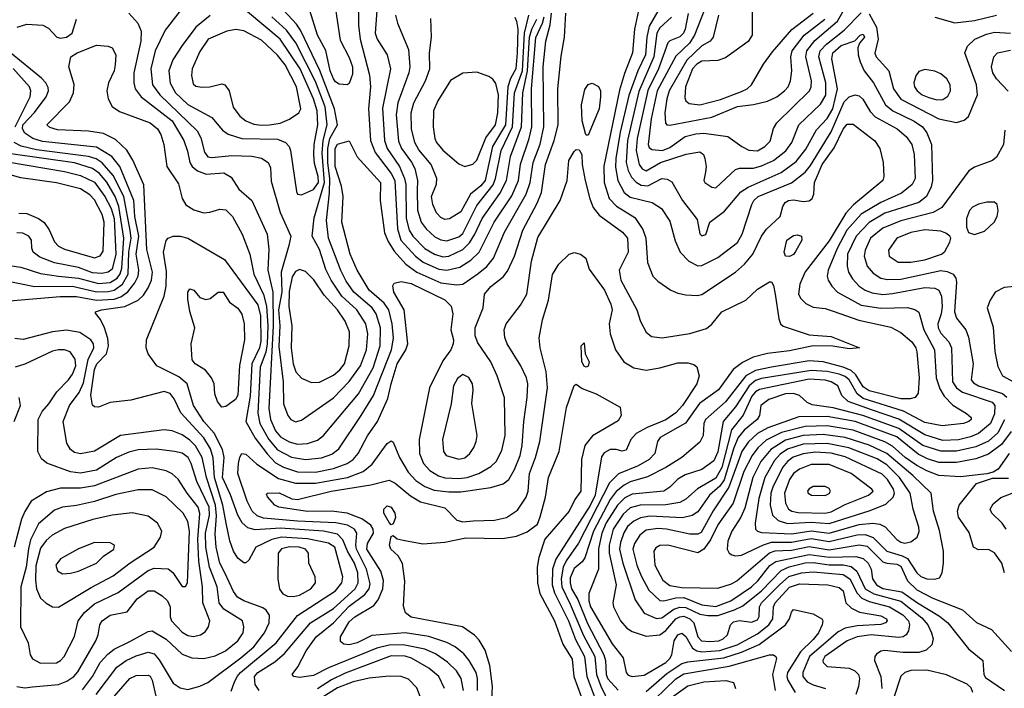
# Model space of a CAD drawing. Extents: x 997026 to 1115308, y 536381 to 619039.
# Tile 363 of 484: x 1040940 to 1045884, y 595696 to 599052. Entities that reach past the tile are written whole.
import ezdxf

# ---------------------------------------------------------------- set-up
doc = ezdxf.new("R2010")
doc.units = 0

msp = doc.modelspace()

# ---------------------------------------------------------------- linework, layer by layer
at = {"layer": '0CON20XD'}
for points in [[(1042585, 598725.8), (1042545, 598728.2), (1042525, 598739.6), (1042515, 598755.4), (1042499.3, 598795), (1042476.6, 598896.6), (1042435, 598974.2), (1042397.7, 599097.7), (1042385.4, 599115.4), (1042324.6, 599165), (1042325.6, 599194.4), (1042344.3, 599215.7), (1042405, 599215.8), (1042455, 599195.8), (1042491.4, 599171.4), (1042515, 599133.8), (1042525.4, 599105), (1042548.8, 598948.8), (1042595, 598862.9), (1042611.7, 598815), (1042611.8, 598778.2), (1042595, 598732.5), (1042585, 598725.8)], [(1041796.9, 599165), (1041671.1, 598998.9), (1041620.8, 598895), (1041598.7, 598805), (1041607.1, 598725), (1041643.4, 598675), (1041831.8, 598495), (1041849, 598459), (1041867.4, 598387.4), (1041885, 598362.9), (1041905, 598360), (1042005, 598370), (1042106.3, 598366.3), (1042155, 598357.7), (1042187.8, 598335), (1042198.9, 598308.9), (1042202.4, 598242.4), (1042248.4, 598085), (1042301.1, 597965), (1042291.4, 597918.6), (1042252.3, 597785), (1042255.5, 597685), (1042240.2, 597595), (1042246.1, 597515), (1042241.3, 597411.3), (1042262.2, 597235), (1042264.7, 597124.7), (1042285.9, 597065.9), (1042301.1, 597045), (1042325, 597033.1), (1042355, 597041.2), (1042515, 597153.5), (1042595, 597236.4), (1042651.6, 597315), (1042681.1, 597395), (1042688.8, 597475), (1042678.4, 597525), (1042632.5, 597595), (1042557.9, 597665), (1042503.3, 597745), (1042477.5, 597797.5), (1042445, 597898.2), (1042408.5, 597965), (1042418, 598058), (1042470.7, 598235), (1042458.3, 598381.7), (1042463, 598445), (1042484.7, 598525), (1042473.5, 598615), (1042425, 598741.8), (1042325.8, 598935.8), (1042279.4, 598999.4), (1042206.4, 599066.4)], [(1042355, 598173.3), (1042415, 598199), (1042440.1, 598235), (1042438.9, 598265), (1042420.4, 598330.4), (1042417.2, 598375), (1042419.3, 598425), (1042437.2, 598525), (1042434.1, 598595), (1042415, 598654), (1042347.7, 598805), (1042247.6, 598955), (1042001.7, 599161.7)], [(1044645, 598393.9), (1044681.5, 598415), (1044707.7, 598442.3), (1044724.8, 598505.2), (1044742, 598535), (1044905.3, 598695), (1044913.9, 598715), (1044915.6, 598745), (1044887.6, 598865), (1044892.8, 598895), (1044932.9, 598947.1), (1045046.2, 599045), (1045118.5, 599171.5)], [(1041488, 599085), (1041533.8, 599033.8), (1041549.8, 598995), (1041549, 598945), (1041513.9, 598785), (1041512.9, 598735), (1041519.7, 598705), (1041550.3, 598665), (1041705.2, 598545), (1041764.3, 598445), (1041782.5, 598392.5), (1041794.5, 598334.5), (1041806.4, 598315), (1041832.7, 598292.7), (1041876.4, 598276.4), (1041965, 598283.1), (1042002.2, 598262.2), (1042040.7, 598200.7), (1042106.1, 598145), (1042181.9, 597975), (1042191, 597901), (1042185.5, 597795), (1042210.9, 597685), (1042213.3, 597515), (1042191.1, 597101.1), (1042200, 597045), (1042225, 596989.2), (1042249, 596959), (1042293.5, 596933.5), (1042335, 596921.2), (1042384.4, 596925.6), (1042435, 596941.9), (1042465.4, 596965), (1042640.9, 597175), (1042715, 597304), (1042750.3, 597415), (1042751.7, 597505), (1042730.2, 597575), (1042710.2, 597605), (1042618, 597685), (1042580.1, 597740.1), (1042552.6, 597792.6), (1042490, 597955), (1042480.7, 598045), (1042496.4, 598183.6), (1042497.5, 598252.5), (1042486.9, 598335), (1042486.8, 598405), (1042497.2, 598455), (1042535.5, 598525), (1042521.3, 598605), (1042446.8, 598796.8), (1042349.8, 598999.8), (1042329.6, 599029.6), (1042245, 599121.2)], [(1042639.7, 599155), (1042641, 599025), (1042649, 598955), (1042696.7, 598773.3), (1042701.7, 598715), (1042691.7, 598605), (1042701.2, 598445), (1042725.2, 598385), (1042805, 598280.2), (1042824.4, 598245), (1042836.9, 598003.1), (1042853.9, 597945), (1042927.7, 597865), (1042965.3, 597835.3), (1043045, 597800.6), (1043085.5, 597794.5), (1043149.6, 597810.4), (1043205, 597844.3), (1043247.6, 597885), (1043322.1, 598035), (1043411.8, 598168.2), (1043444.8, 598244.8), (1043455, 598326.9), (1043498.3, 598455), (1043511.6, 598515), (1043510.8, 598705), (1043532, 598962), (1043565.5, 599034.5), (1043573.5, 599066.5)], [(1042736, 599144), (1042725.3, 598985), (1042735, 598954.4), (1042785, 598875.8), (1042801.9, 598805), (1042762.1, 598607.9), (1042771.5, 598445), (1042784.5, 598405), (1042846.6, 598315), (1042872.9, 598255), (1042878.2, 598225), (1042881.2, 598055), (1042895.4, 597995.4), (1042913.4, 597965), (1042975, 597904.3), (1043022.3, 597875), (1043065, 597862.3), (1043095, 597865.9), (1043165, 597898.4), (1043198.7, 597931.3), (1043224.7, 597975.3), (1043262.2, 598055), (1043350.9, 598179.1), (1043383.9, 598245), (1043404.9, 598365), (1043459, 598515), (1043465.8, 598685), (1043490.5, 598795), (1043499.8, 598965), (1043511.1, 599005), (1043536.4, 599055)], [(1044056.9, 599145), (1044026.7, 599005), (1044017.4, 598885), (1043977.3, 598782.7), (1043952.5, 598697.5), (1043872.4, 598317.6), (1043874.8, 598235), (1043899.3, 598155), (1043936.7, 598116.7), (1044029, 598059), (1044068.3, 597998.3), (1044083.6, 597955), (1044092.6, 597832.6), (1044119.5, 597765), (1044145, 597739.1), (1044209.2, 597695), (1044245, 597679.6), (1044285, 597671.5), (1044342.6, 597667.4), (1044365, 597672.7), (1044534.8, 597785.2), (1044579.6, 597825), (1044621.3, 597875), (1044665.8, 597965), (1044689.8, 598000.2), (1044758.5, 598065), (1044772.5, 598115), (1044784.4, 598135), (1044801.2, 598145), (1044825, 598148.2), (1044875, 598139.7), (1044905, 598142.8), (1044920, 598155), (1044927.1, 598177.1), (1044931.1, 598235), (1044968.9, 598325), (1045030.4, 598409.6), (1045075, 598501.8), (1045095, 598527.5), (1045125, 598526.9), (1045233.5, 598443.5), (1045260, 598405), (1045276.4, 598335), (1045279.1, 598265), (1045273.5, 598245), (1045127.3, 598122.7), (1045088.6, 598081.4), (1045005, 597941.6), (1044885, 597787.1), (1044857.4, 597725), (1044850.9, 597675), (1044862.3, 597652.3), (1044887, 597627), (1044925, 597608.4), (1044985, 597602.5), (1045025, 597589), (1045153.9, 597543.9), (1045315, 597508.2), (1045365, 597481.8), (1045419.6, 597435), (1045440, 597405), (1045445.8, 597385), (1045456.2, 597253.8), (1045451.8, 597178.2), (1045437.1, 597155), (1045411.6, 597148.4), (1045365, 597149.1), (1045205, 597188.5), (1045175, 597209.7), (1045138.9, 597268.9), (1045115, 597291.2), (1045075, 597308), (1044975, 597335.2), (1044905, 597339.3), (1044715, 597307.4), (1044635, 597290.6), (1044586.9, 597265), (1044485, 597134.8), (1044384, 597046), (1044376.2, 597025), (1044372.8, 596965), (1044355, 596932.2), (1044264.6, 596855), (1044185, 596804.3), (1044092, 596758), (1044005, 596731.9), (1043975, 596716.5), (1043935.7, 596684.3), (1043905, 596643.5), (1043821.3, 596485), (1043778.5, 596351.5), (1043765, 596331.8), (1043725, 596296.7), (1043705, 596250), (1043703.4, 596225), (1043710.4, 596195), (1043742.2, 596142.2), (1043791.1, 596021.1), (1043873.6, 595865), (1043881.6, 595835), (1043884.6, 595765), (1043893.3, 595743.3), (1043945, 595686.2)], [(1044395.5, 599145), (1044329.3, 598975), (1044304.2, 598935), (1044235, 598869.5), (1044141.6, 598695), (1044111.6, 598555), (1044095.2, 598425.2), (1044101, 598411), (1044115, 598400.6), (1044168.6, 598395), (1044205, 598410), (1044281.8, 598465), (1044335, 598479), (1044375, 598482.1), (1044495.7, 598465.7), (1044566.1, 598416.1), (1044602.1, 598397.9), (1044645, 598393.9)], [(1044615.8, 599155), (1044617.5, 599037.5), (1044617.7, 598975), (1044598.1, 598941.9), (1044485, 598859.8), (1044445, 598847.4), (1044365, 598843.1), (1044340.7, 598829.3), (1044318.6, 598805), (1044283.4, 598715), (1044279.5, 598659.5), (1044285, 598644.4), (1044301, 598631), (1044355, 598624.5)], [(1042002.6, 595682.6), (1042016.7, 595723.3), (1042031.6, 595755), (1042049.1, 595775), (1042228.1, 595925), (1042335, 596061.1), (1042525.8, 596185), (1042556.9, 596225), (1042563.4, 596255), (1042522.8, 596405), (1042490.5, 596425), (1042385, 596446.9), (1042255, 596454.1), (1042206.8, 596443.2), (1042126.2, 596405), (1042090.3, 596339.7), (1042075, 596326), (1042065, 596326), (1042035, 596349.4), (1042014.1, 596385), (1041995.6, 596435.6), (1041976.9, 596525), (1041959.2, 596615), (1041917.5, 596755), (1041912.2, 596852.2), (1041898.4, 596898.4), (1041865, 596953), (1041749.2, 597079.2), (1041715, 597149.6), (1041695.5, 597175.5), (1041665, 597185.3), (1041498.3, 597141.7), (1041395, 597130.7), (1041335, 597107.3), (1041315, 597108.2), (1041305, 597116.9), (1041297.9, 597167.9), (1041315, 597295.6), (1041327.7, 597325), (1041375.1, 597374.9), (1041386, 597415), (1041382.7, 597452.7), (1041366.1, 597506.1), (1041345, 597548), (1041321.2, 597578.8), (1041320, 597585), (1041350, 597595), (1041467.9, 597612.1), (1041534.6, 597645), (1041561, 597669), (1041585, 597705.4), (1041601.7, 597745), (1041606.6, 597785), (1041578.1, 597898.1), (1041563.3, 598223.3), (1041507.5, 598347.5), (1041477.7, 598397.7), (1041421.4, 598451.4), (1041361, 598481), (1041285, 598492.6), (1041129.9, 598499.9), (1041091, 598511), (1041075.7, 598525), (1041190.2, 598639.8), (1041210.9, 598685), (1041213.1, 598726.9), (1041187.1, 598815), (1041196, 598865), (1041228, 598885), (1041325, 598924.5), (1041385, 598918.9), (1041405, 598910), (1041422.1, 598875), (1041418.7, 598825), (1041413.8, 598795), (1041385.4, 598734.6), (1041377.9, 598695), (1041384.7, 598654.7), (1041405, 598616), (1041441.4, 598591.4), (1041595, 598534.1), (1041631.8, 598505), (1041648.2, 598475), (1041663.5, 598425), (1041679.5, 598315), (1041737.4, 598227.4), (1041755.5, 598155), (1041775, 598123.1), (1041815, 598097.9), (1041865, 598083.1), (1041895, 598085.3), (1041945, 598101.8), (1041975, 598097.5), (1042008.8, 598065), (1042056.3, 597976.3), (1042095.6, 597875.6), (1042115.6, 597775), (1042165, 597672.8), (1042179.3, 597615), (1042185.9, 597515), (1042182.7, 597425), (1042176.1, 597383.9), (1042147.9, 597307.9), (1042136.5, 597076.5), (1042146.4, 597025), (1042190.7, 596945), (1042235, 596893.4), (1042305, 596856.5), (1042375, 596844.5), (1042455, 596852.9), (1042508, 596872), (1042542.1, 596897.9), (1042654.3, 597065.7), (1042717.1, 597165), (1042807.8, 597395), (1042816.9, 597453.1), (1042811, 597525), (1042793, 597595), (1042769.5, 597629.5), (1042695.1, 597695.1), (1042634.2, 597795), (1042599.8, 597875), (1042557.2, 598035), (1042564.7, 598165), (1042555.7, 598215.7), (1042524.3, 598315), (1042523.3, 598405), (1042535, 598427.3), (1042595, 598443.8), (1042635, 598363.1), (1042752.2, 598235), (1042750, 598145), (1042772.4, 597982.4), (1042789.5, 597939.5), (1042821, 597891), (1042879.5, 597825), (1042934.7, 597784.7), (1043055, 597731.7), (1043135, 597721.9), (1043165, 597725.3), (1043242.5, 597777.5), (1043286.5, 597813.4), (1043319.5, 597855), (1043374.8, 597985), (1043483.7, 598176.3), (1043503, 598235), (1043519, 598335), (1043552.7, 598427.3), (1043571.1, 598515), (1043568.9, 598815), (1043582.5, 598945), (1043603.6, 599026.4), (1043610.3, 599085)], [(1042142.1, 595685), (1042123.1, 595715), (1042118.4, 595755), (1042135, 595775.9), (1042220.7, 595829.3), (1042269.5, 595870.5), (1042400.5, 596025), (1042515, 596096.2), (1042624.1, 596195), (1042640.2, 596225), (1042637.2, 596275), (1042621.6, 596325), (1042585.9, 596385), (1042561.9, 596441.9), (1042535, 596469.7), (1042465.5, 596485.5), (1042249.9, 596500.1), (1042122, 596492), (1042085, 596501.9), (1042057, 596527), (1042035.1, 596565.1), (1041997.8, 596667.8), (1041958, 596755), (1041966.1, 596855), (1041957.5, 596895), (1041916.8, 596976.8), (1041864.1, 597035), (1041812.4, 597115), (1041780.6, 597225), (1041739.8, 597259.8), (1041628.1, 597315), (1041585.5, 597375.5), (1041574.4, 597405), (1041575.9, 597445.9), (1041665.2, 597664.8), (1041675.7, 597715), (1041677.7, 597787.7), (1041661.9, 597885), (1041675, 597944), (1041685, 597955.7), (1041710, 597965), (1041745, 597966.2), (1041785, 597956.2), (1041968.3, 597848.3), (1042135, 597620.8), (1042149.2, 597565), (1042150.8, 597439.2), (1042144.3, 597405), (1042105.8, 597324.2), (1042097.6, 597162.4), (1042076.3, 597035), (1042121.6, 596951.6), (1042182.4, 596872.4), (1042225, 596828.5), (1042265.4, 596805.4), (1042335, 596781.9), (1042425, 596780.6), (1042515, 596799.7), (1042583.8, 596825), (1042614.1, 596845), (1042640, 596875), (1042687.1, 596962.9), (1042736.7, 597035), (1042789.1, 597150.9), (1042804.8, 597225), (1042836, 597325), (1042879, 597395), (1042888.9, 597425), (1042871.3, 597595), (1042818.1, 597685), (1042814.5, 597715.5), (1042820.7, 597729.3), (1042855, 597737.5), (1042905, 597728.1), (1043075, 597645.7), (1043106, 597615), (1043114.4, 597575), (1043105.5, 597495.5), (1043117.5, 597445), (1043116.4, 597425), (1043104.6, 597395), (1043065, 597340), (1042997.1, 597205), (1042946.7, 596945), (1042947.7, 596875), (1042966.9, 596825), (1042999.9, 596789.9), (1043042.7, 596762.7), (1043075, 596753), (1043145, 596749.3), (1043187.1, 596755), (1043245.6, 596775), (1043305, 596810), (1043333.2, 596835), (1043361, 596889), (1043377.7, 596965), (1043373.6, 597153.6), (1043337.6, 597265), (1043305.5, 597335.5), (1043239.8, 597429.8), (1043227.8, 597465), (1043227.5, 597505), (1043267.3, 597605), (1043273.5, 597675), (1043305, 597712.3), (1043368.4, 597761.6), (1043389.4, 597790.6), (1043424.2, 597865), (1043466, 597995), (1043538.8, 598131.2), (1043559.6, 598185), (1043581, 598325), (1043623.3, 598445), (1043643.1, 598525), (1043641.6, 598705), (1043658.5, 598868.5), (1043675.3, 598965), (1043681.8, 599085)], [(1041896.7, 599073.3), (1041823.6, 599015), (1041755, 598921.8), (1041709.3, 598850.7), (1041688.9, 598795), (1041696, 598734), (1041721.9, 598685), (1041785, 598626.9), (1041905, 598561.6), (1041958.2, 598498.2), (1041987.2, 598477.2), (1042055, 598456.3), (1042235, 598451.7), (1042275.4, 598435), (1042292.8, 598415), (1042300.3, 598395), (1042329.1, 598189.1), (1042335.7, 598175.7), (1042355, 598173.3)], [(1042827.7, 599075), (1042836.7, 599035), (1042891.9, 598901.9), (1042899, 598815), (1042894.2, 598785), (1042838.3, 598635), (1042829.7, 598575), (1042841.8, 598441.8), (1042857, 598405), (1042907.5, 598337.5), (1042924.4, 598305), (1042937.9, 598245), (1042935.2, 598195.2), (1042936.8, 598096.8), (1042956.5, 598035), (1042981.6, 598001.6), (1043025, 597962.7), (1043055, 597946.7), (1043085, 597942.6), (1043145, 597962.2), (1043165, 597978.8), (1043235, 598119.3), (1043317.6, 598222.4), (1043330, 598255), (1043357.3, 598395), (1043414.7, 598515), (1043424.8, 598685.2), (1043464.2, 598795), (1043474.9, 598985), (1043496.1, 599075)], [(1043425.8, 599065), (1043435.2, 599045.1), (1043441.2, 599005), (1043438.8, 598885), (1043432, 598805), (1043403.8, 598756.2), (1043391.4, 598715), (1043379.9, 598525), (1043314.9, 598415.1), (1043276.5, 598245), (1043255, 598217.7), (1043203.6, 598176.4), (1043155, 598087.7), (1043097.7, 598052.3), (1043075, 598049.2), (1043055, 598058.8), (1043033.4, 598083.4), (1043013.9, 598123.9), (1043008.4, 598165), (1043033.1, 598226.9), (1043034.7, 598255), (1043006.4, 598325), (1042945, 598399.1), (1042923.9, 598435), (1042907.6, 598505), (1042905.2, 598584.8), (1042919, 598635), (1042977.7, 598745), (1042998.9, 598805), (1042997.5, 598885), (1043007.1, 598965), (1043005, 599057.5)], [(1044144.2, 599095), (1044100.5, 599019.5), (1044088.5, 598965), (1044081.9, 598875), (1044043.4, 598795), (1043999.1, 598670.9), (1043955, 598486.7), (1043933.9, 598355), (1043932.4, 598312.4), (1043943.5, 598245), (1043975.1, 598185.1), (1044005, 598161), (1044115.2, 598135.2), (1044162.5, 598105), (1044205, 598040.8), (1044231.4, 597941.4), (1044255.9, 597885.9), (1044299.4, 597839.4), (1044345, 597816.7), (1044365, 597819.1), (1044445, 597858), (1044545, 597933.9), (1044568.6, 597975), (1044615.7, 598124.3), (1044627.1, 598145), (1044648.7, 598165), (1044815, 598234), (1044883.7, 598286.3), (1044910.2, 598319.8), (1045015, 598489.5), (1045080.3, 598639.7), (1045105, 598664.7), (1045135, 598674.6), (1045155, 598669.1), (1045173.7, 598653.7), (1045211.4, 598591.4), (1045235.2, 598565.2), (1045345.5, 598505), (1045390.8, 598465), (1045419.6, 598425), (1045432, 598375), (1045436.5, 598255), (1045422.3, 598225), (1045367.9, 598182.1), (1045265, 598134.8), (1045165, 598075.2), (1045094.2, 597995.8), (1045044.1, 597904.1), (1044999.8, 597795), (1044994.7, 597765), (1044999.2, 597745), (1045017.7, 597715), (1045047.3, 597685), (1045165, 597619.6), (1045265, 597604.1), (1045397.8, 597607.8), (1045435, 597598.2), (1045454.7, 597584.7), (1045480.8, 597495), (1045534, 597395), (1045542.7, 597255), (1045559.8, 597199.8), (1045582.8, 597162.8), (1045625, 597116.9), (1045695, 597076.2), (1045718.5, 597055), (1045717.8, 597045), (1045706.9, 597035), (1045679.2, 597025), (1045572.8, 597012.8), (1045485, 597029.7), (1045377.6, 597087.6), (1045175, 597150.9), (1045144.6, 597174.6), (1045105, 597245.1), (1045085, 597261.2), (1045055, 597272.3), (1044995, 597285.9), (1044915, 597291.6), (1044665, 597251.2), (1044635, 597241.7), (1044602.5, 597215), (1044535, 597108.3), (1044472.6, 597035), (1044445, 596882.5), (1044425, 596838), (1044364.8, 596795.2), (1044281.9, 596768.1), (1044245, 596746), (1044205.4, 596705), (1044175, 596686.4), (1044015, 596669.8), (1043978.4, 596651.6), (1043941.7, 596615), (1043885, 596526), (1043862.4, 596475), (1043846.5, 596396.5), (1043846.6, 596293.4), (1043798.2, 596171.8), (1043798.5, 596135), (1043806.8, 596105), (1043915, 595918.9), (1043969.7, 595849.7), (1043984.6, 595775), (1043995, 595761.8), (1044015, 595755.4), (1044075, 595761.8), (1044185, 595826.3), (1044204.4, 595845), (1044214.4, 595865), (1044226.2, 595933.8), (1044245, 595964.6), (1044265, 595973.3), (1044285, 595956.2), (1044318.3, 595898.3), (1044340.4, 595885), (1044365, 595879.5), (1044455, 595886.4), (1044542.9, 595915), (1044645, 595970.4), (1044701.1, 596015), (1044721.5, 596045), (1044725.6, 596105), (1044734.1, 596125), (1044805, 596203.7), (1044855, 596220.3), (1044997.5, 596215), (1045055, 596202.1), (1045074.5, 596185), (1045087.9, 596125), (1045117.7, 596097.7), (1045157.7, 596077.7), (1045265, 596059.6), (1045293.2, 596045), (1045296.7, 596035), (1045288.2, 596025), (1045265, 596016.9), (1045145, 596009.7), (1045085, 595998.3), (1045050.3, 595979.7), (1045012.5, 595947.5), (1044905.5, 595855), (1044871.9, 595775), (1044871.9, 595755), (1044895, 595728.9), (1044925, 595713.1), (1044987.1, 595695)], [(1044213, 599065), (1044155, 599010.6), (1044140, 598985), (1044124.9, 598865), (1044048.2, 598691.8), (1043992.6, 598445), (1043985.4, 598335), (1043994.8, 598295), (1044011.9, 598261.9), (1044035.9, 598235.9), (1044061, 598221), (1044095, 598218.8), (1044165, 598254.3), (1044191.9, 598251.9), (1044215, 598238.8), (1044267.6, 598145), (1044341.2, 598048.8), (1044355, 597976.7), (1044365, 597968), (1044385, 597974.2), (1044406, 598035), (1044479, 598091), (1044561.2, 598188.8), (1044598.1, 598211.9), (1044764.1, 598285.9), (1044839.6, 598340.4), (1044888.3, 598401.7), (1044940.8, 598499.2), (1044995, 598555.7), (1045022.4, 598605), (1045046.2, 598705), (1045018.5, 598855), (1045022.5, 598885), (1045065, 598922.7), (1045133.5, 598946.5), (1045160.8, 598975), (1045175, 598979.4), (1045181.9, 598965), (1045156.5, 598933.5), (1045149.4, 598910.6), (1045150, 598875), (1045160.5, 598840.5)], [(1044297.5, 599082.5), (1044282.1, 599005), (1044273.3, 598985), (1044255, 598965.3), (1044205, 598946.1), (1044194.8, 598935.2), (1044147.6, 598805), (1044093.9, 598696.1), (1044041.3, 598455), (1044036.4, 598395), (1044050, 598325), (1044065, 598303), (1044085, 598293.5), (1044158.2, 598335), (1044286.9, 598376.9), (1044355, 598389.5), (1044373.3, 598375), (1044381.1, 598355), (1044387.2, 598315), (1044383.2, 598286.8), (1044376, 598245), (1044381.2, 598235), (1044415, 598210.8), (1044435, 598208.6), (1044535, 598299.6), (1044555, 598307.3), (1044625, 598307.4), (1044665, 598318), (1044725, 598346.1), (1044786.5, 598393.4), (1044817.6, 598435), (1044852.9, 598525), (1044961.4, 598628.6), (1044987.5, 598672.5), (1044988.1, 598735), (1044953, 598865), (1044960, 598895), (1044991.6, 598928.4), (1045079.7, 599000.3), (1045165, 599086.8)], [(1044448.5, 599075), (1044421.8, 598965), (1044406.9, 598945), (1044365, 598920.8), (1044290.8, 598849.2), (1044200.9, 598695), (1044188.9, 598655), (1044179.5, 598585), (1044183.1, 598533.1), (1044190, 598525), (1044205, 598522.9)], [(1044355, 598624.5), (1044458.6, 598651.4), (1044565, 598691.5), (1044592.7, 598705), (1044615.2, 598724.8), (1044675, 598829.2), (1044719.7, 598890.3), (1044817.5, 599002.5), (1044925.2, 599085)], [(1045205, 599081.8), (1045242.5, 599015), (1045250.4, 598955), (1045234.7, 598884.7), (1045240.7, 598865), (1045257, 598847), (1045304.6, 598795), (1045327, 598705), (1045363.9, 598653.9), (1045555, 598554.8), (1045645, 598535.4), (1045682.3, 598547.7), (1045704.6, 598565.4), (1045749.3, 598675), (1045744.7, 598725), (1045685.7, 598885), (1045700.2, 598919.8), (1045736.5, 598953.5), (1045795, 598979.5), (1045835, 598988.7), (1045915, 598984)], [(1045535, 599065.3), (1045635, 599035.6), (1045735, 599047.7), (1045845, 599074.8)], [(1040926.7, 599015), (1040975, 599030.2), (1041055.4, 599025.4), (1041085, 599010), (1041126.7, 598965), (1041145, 598958.6), (1041175, 598963.6), (1041202.7, 598985), (1041225.4, 599055)], [(1044205, 598522.9), (1044415, 598563), (1044545, 598616.3), (1044625, 598625.7), (1044695, 598643.6), (1044742.5, 598665), (1044780.4, 598695), (1044798.5, 598715), (1044810.4, 598745), (1044817.9, 598795), (1044811.7, 598865), (1044819.8, 598895), (1044879.4, 598975), (1044982.3, 599055)], [(1042155, 598522.3), (1042195, 598524.8), (1042247.9, 598532.1), (1042295, 598552.5), (1042341.8, 598585), (1042352.2, 598605), (1042329.2, 598715), (1042272.2, 598825), (1042235, 598874.2), (1042155, 598949.2), (1042065, 598995.9), (1042025, 599002), (1041980, 598995), (1041885.6, 598955), (1041845, 598892.5), (1041806, 598805), (1041801.9, 598771.9), (1041810.2, 598730.2), (1041825, 598718.9), (1041855, 598712.9), (1041895.4, 598714.6), (1041955, 598729.5), (1041970, 598725), (1041992.5, 598695), (1042012.4, 598612.4), (1042045, 598567.5), (1042074.7, 598544.7), (1042115, 598528.2), (1042155, 598522.3)], [(1040889.1, 597640.9), (1041143.2, 597663.2), (1041225, 597662.4), (1041325, 597644.7), (1041415, 597649.7), (1041448.6, 597661.4), (1041483.3, 597686.7), (1041518.6, 597731.4), (1041534.4, 597765.6), (1041538.1, 597795), (1041524.4, 597875), (1041537.7, 597965), (1041518.4, 598065), (1041512.3, 598145), (1041442.6, 598315), (1041402.5, 598365), (1041325, 598412.8), (1041055, 598440.6), (1041006.4, 598456.4), (1040965, 598482.3), (1040954, 598504), (1040955.4, 598525), (1041014.5, 598585.5), (1041073.2, 598665), (1041084.2, 598695), (1041082.4, 598712.4), (1041071.2, 598735), (1041048.7, 598758.7), (1040893.2, 598885)], [(1045902.8, 598692.8), (1045844.8, 598754.8), (1045826.5, 598785), (1045820, 598815), (1045831.1, 598865), (1045849.4, 598885), (1045915, 598899.8)], [(1045160.5, 598840.5), (1045180, 598795), (1045227.4, 598735), (1045287.4, 598625), (1045324.9, 598594.9), (1045432.2, 598542.2), (1045474.1, 598515), (1045495.7, 598485), (1045518, 598425), (1045524, 598245), (1045516.4, 598213.6), (1045493.3, 598165), (1045455, 598134.8), (1045285, 598080.3), (1045205.6, 598034.5), (1045140, 597965), (1045096.7, 597875), (1045094.8, 597815), (1045102.1, 597785), (1045122, 597752), (1045156, 597715), (1045185, 597694.8), (1045221.2, 597681.2), (1045275, 597672.3), (1045323, 597677), (1045485, 597708.5), (1045535, 597705.2), (1045555, 597694.6), (1045569.2, 597665), (1045572.1, 597612.1), (1045567.2, 597575), (1045550.6, 597525), (1045551.5, 597505), (1045565, 597478), (1045605.8, 597435.8), (1045618.9, 597405), (1045623.7, 597235), (1045643.8, 597205), (1045675, 597183), (1045823, 597133), (1045836.5, 597115), (1045835, 597074), (1045815.5, 597024.5), (1045755, 596974.5), (1045715, 596957.8), (1045655, 596943.7), (1045575, 596940.4), (1045485, 596968.7), (1045355, 597046.8), (1045216.9, 597093.1), (1045100.3, 597135), (1045068, 597165), (1045047.9, 597215), (1045015, 597234.8), (1044985, 597242.6), (1044905, 597248), (1044655, 597195.7), (1044635, 597184.1), (1044616.9, 597163.1), (1044572.3, 597067.7), (1044515, 596993.2), (1044465.2, 596804.8), (1044435, 596751.4), (1044343.3, 596696.7), (1044285, 596645.7), (1044255, 596629.6), (1044185, 596616.9), (1044054.9, 596615.1), (1044005, 596601.6), (1043970, 596570), (1043920.3, 596495), (1043899.5, 596415), (1043900.4, 596375), (1043934.8, 596215), (1043917.8, 596125), (1043921.3, 596105), (1043957.5, 596035), (1043988.2, 595998.2), (1044015, 595980.7), (1044085, 595958.7), (1044155, 595965.2), (1044185, 595986.3), (1044235, 596044.5), (1044255, 596055.6), (1044275, 596058.2), (1044305, 596045.1), (1044324.4, 596025), (1044346, 595955), (1044364.1, 595935), (1044405, 595930.7), (1044450, 595935), (1044471.8, 595945), (1044494, 595965), (1044509.2, 596015), (1044525, 596029.4), (1044555, 596037), (1044615, 596028.1), (1044645, 596040.3), (1044652.8, 596057.2), (1044655.5, 596105), (1044664.5, 596125), (1044755.7, 596215), (1044802.1, 596257.9), (1044865, 596276.5), (1044925, 596281), (1045075, 596267.5), (1045108.5, 596245), (1045145, 596174.3), (1045168, 596148), (1045205, 596131.2), (1045307.1, 596105), (1045375, 596065.2), (1045403.2, 596035), (1045407.8, 596015), (1045403.5, 595985), (1045390.8, 595965), (1045375.6, 595954.4), (1045355, 595950.7), (1045215, 595963.8), (1045145.6, 595955), (1045095, 595934.8), (1044983, 595855), (1044973.4, 595835), (1044975.2, 595825.2), (1044995, 595806.4), (1045105, 595797), (1045133.9, 595783.9), (1045152.9, 595765), (1045157.9, 595745), (1045151.6, 595705), (1045138.6, 595665)], [(1040917.2, 598515), (1040992.2, 598665), (1040995.6, 598695), (1040989, 598715), (1040907.4, 598807.4)], [(1043175, 598314.5), (1043215, 598327.5), (1043235, 598346.5), (1043281, 598459), (1043329.8, 598525), (1043340.7, 598585), (1043344.1, 598675), (1043331.7, 598731.7), (1043315, 598753.6), (1043295, 598767.3), (1043235, 598788.9), (1043165, 598783.6), (1043103.6, 598746.4), (1043039.2, 598645), (1043017.9, 598595), (1043016.9, 598515), (1043024.7, 598455), (1043033.3, 598435), (1043065, 598397.5), (1043145, 598327.9), (1043175, 598314.5)], [(1045545, 598649.6), (1045575, 598651.8), (1045601, 598669), (1045614.1, 598695), (1045612.8, 598725), (1045595.4, 598755), (1045565, 598780.7), (1045535, 598793.2), (1045485, 598801.8), (1045455, 598791.9), (1045440.2, 598769.8), (1045430.4, 598735), (1045433.2, 598715), (1045446.1, 598695), (1045471.8, 598675), (1045505, 598661.6), (1045545, 598649.6)], [(1043785, 598472.5), (1043780.5, 598480.5), (1043764.4, 598545), (1043760.6, 598625), (1043777.9, 598702.1), (1043795, 598726), (1043815, 598733.8), (1043846.1, 598716.1), (1043855.8, 598695), (1043856.9, 598665), (1043850, 598605), (1043795, 598473.3), (1043785, 598472.5)], [(1045887.3, 598497.3), (1045880.8, 598425), (1045845, 598362.2), (1045825, 598345.6), (1045735, 598312.5), (1045706.3, 598293.7), (1045569.9, 598110.1), (1045526.3, 598083.7), (1045365, 598043.2), (1045275, 598006.3), (1045212.7, 597955), (1045185.2, 597895), (1045181.1, 597865), (1045195.3, 597815), (1045225, 597779.3), (1045265, 597754.8), (1045298.2, 597748.2), (1045365, 597749.4), (1045565, 597793.1), (1045597.9, 597787.9), (1045627.5, 597775), (1045641.1, 597755), (1045643.8, 597735), (1045633.3, 597585), (1045645, 597553.5), (1045691.5, 597495), (1045705, 597458.8), (1045728.6, 597325), (1045717.6, 597245), (1045729.6, 597229.6), (1045754.6, 597214.6), (1045875.3, 597175.3), (1045896.9, 597156.9)], [(1040875, 597740.7), (1041015, 597712.1), (1041205, 597714.2), (1041325, 597685.9), (1041385, 597687.1), (1041415, 597694), (1041456.1, 597723.9), (1041484, 597775), (1041487.4, 597885), (1041499.8, 597955), (1041495.4, 597994.6), (1041462.9, 598165), (1041409.6, 598269.6), (1041354.2, 598334.2), (1041323.7, 598353.7), (1041285.9, 598365.9), (1041025, 598398.2), (1040946.6, 598416.6), (1040912.6, 598435)], [(1040888.4, 597818.4), (1040945, 597810.4), (1041045, 597777.7), (1041135, 597764.4), (1041235, 597754.2), (1041335, 597727.9), (1041395, 597732.8), (1041429.6, 597755), (1041443.7, 597776.3), (1041452.1, 597805), (1041462.2, 597955), (1041438.2, 598115), (1041420, 598165), (1041377.2, 598237.2), (1041340.6, 598280.6), (1041305, 598305.4), (1041215, 598334.4), (1040895, 598379.5)], [(1043168.9, 595685), (1043156.7, 595745), (1043133.9, 595783.9), (1043088.2, 595828.2), (1043028.6, 595868.6), (1042975, 595892.1), (1042865, 595914.9), (1042795, 595913.5), (1042732.5, 595897.5), (1042490.6, 595799.4), (1042415, 595760), (1042345, 595749.6), (1042316.2, 595755), (1042307.5, 595765), (1042336.1, 595803.9), (1042378.8, 595885), (1042429.5, 595955), (1042515, 596024.8), (1042595, 596108.6), (1042673.6, 596166.4), (1042694.5, 596195), (1042699.6, 596220.4), (1042680.7, 596295), (1042631.2, 596395), (1042627.6, 596415), (1042633.4, 596475), (1042621.9, 596495), (1042585.5, 596515), (1042527.5, 596527.5), (1042335.3, 596535.3), (1042165, 596549.6), (1042132.5, 596562.5), (1042107.5, 596585), (1042082.5, 596635), (1042035.3, 596775), (1042038, 596825), (1042045, 596856.7), (1042055.7, 596874.3), (1042075, 596870.6), (1042131.2, 596821.2), (1042239, 596749), (1042325, 596725.7), (1042425, 596726.6), (1042585.6, 596755), (1042665.5, 596784.5), (1042709.4, 596820.6), (1042785, 596925.7), (1042805, 596938), (1042815, 596931.2), (1042846.8, 596855), (1042890.6, 596780.6), (1042929.5, 596739.5), (1042975, 596708.3), (1043021.3, 596691.3), (1043095, 596682), (1043155, 596681.9), (1043306, 596704), (1043368, 596722), (1043396.6, 596743.4), (1043425, 596794.5), (1043453.6, 596865), (1043463.2, 596915), (1043471.7, 597035), (1043488.9, 597155), (1043491.2, 597225), (1043484.1, 597255), (1043456, 597315), (1043387.5, 597425), (1043376.2, 597456.2), (1043372.9, 597495), (1043382.1, 597525), (1043455, 597618.5), (1043487.1, 597675), (1043509.6, 597840.4), (1043541.4, 597958.6), (1043654.5, 598145), (1043688.5, 598245), (1043696.7, 598345), (1043725, 598391.2), (1043735, 598400), (1043748.8, 598398.8), (1043763.3, 598375), (1043764.2, 598325), (1043780, 598245), (1043802.3, 598152.3), (1043818.9, 598108.9), (1043850.4, 598070.4), (1043967.8, 597985), (1043992.3, 597955), (1043994.7, 597885), (1043950.6, 597795), (1043958.4, 597745), (1044039.5, 597595), (1044058, 597538), (1044085, 597483.3), (1044112.7, 597462.7), (1044165.8, 597455.8), (1044305, 597477.3), (1044388.3, 597501.7), (1044416.1, 597523.9), (1044466, 597585), (1044586.1, 597643.9), (1044645, 597699.2), (1044705, 597736.2), (1044715, 597736.7), (1044725, 597717.5), (1044733.6, 597675), (1044751.2, 597551.2), (1044760.8, 597525), (1044773.7, 597513.7), (1044905, 597470), (1045015, 597461.4), (1045157.5, 597405), (1045105, 597400), (1045023.5, 597413.5), (1044925, 597415.6), (1044805, 597389.6), (1044695, 597376.1), (1044622.3, 597357.7), (1044569.3, 597330.7), (1044523.2, 597296.8), (1044449.7, 597195), (1044353.8, 597125), (1044283.7, 597026.3), (1044156.2, 596955), (1044142.3, 596935), (1044128.5, 596875), (1044101.3, 596845), (1044046.4, 596813.6), (1043947.4, 596772.6), (1043902.5, 596727.5), (1043746, 596424), (1043683.9, 596336.1), (1043669.6, 596305), (1043659.5, 596245), (1043662.6, 596205), (1043705, 596118.4), (1043771.6, 595961.6), (1043828.8, 595855), (1043836.5, 595765), (1043857.5, 595707.5), (1043903.6, 595613.6)], [(1040877.9, 598337.9), (1041165, 598290), (1041245, 598270.6), (1041315, 598237.4), (1041367.7, 598165), (1041399, 598105), (1041413.6, 598055), (1041423.1, 597875), (1041405, 597800), (1041385, 597784.1), (1041352, 597778), (1041305, 597780.9), (1041235, 597808.2), (1041115, 597831.7), (1041040.8, 597860.8), (1041007.5, 597885), (1041000.5, 597905), (1040999.5, 597945), (1040985.5, 597965), (1040955, 597980.3), (1040925, 597982.2)], [(1040935, 598081.7), (1040975, 598079.5), (1041034.5, 598054.5), (1041063.4, 598033.4), (1041087.4, 597997.4), (1041115, 597936.9), (1041135.2, 597915.2), (1041165, 597900.5), (1041315, 597856.8), (1041343.3, 597866.7), (1041359.1, 597890.9), (1041364.8, 598035), (1041353.9, 598075), (1041315, 598148.2), (1041292.6, 598172.6), (1041245, 598203), (1041125, 598233.9), (1040945, 598258.3), (1040845, 598286.3)], [(1045735, 597973.8), (1045785, 597991.2), (1045832.9, 598035), (1045847.9, 598065), (1045853.5, 598095), (1045848, 598125), (1045835.7, 598135.7), (1045796.8, 598136.8), (1045755, 598125.4), (1045725, 598111.8), (1045709.7, 598095), (1045695.2, 598055), (1045695, 598010), (1045705, 597984.2), (1045735, 597973.8)], [(1044805, 597862.9), (1044785.8, 597865.8), (1044778.6, 597885), (1044791.4, 597945), (1044825, 597968.5), (1044845, 597971.9), (1044865, 597966), (1044867.1, 597945), (1044835, 597888.8), (1044825, 597874.3), (1044805, 597862.9)], [(1045415, 597834.3), (1045485, 597846.3), (1045568.5, 597875), (1045585, 597889.4), (1045610, 597935), (1045615.5, 597955), (1045611.5, 597965), (1045591, 597981), (1045565, 597991), (1045485, 597997.3), (1045415, 597984.4), (1045344.5, 597955.5), (1045302.7, 597895), (1045306.5, 597865), (1045352, 597835), (1045415, 597834.3)], [(1043239.5, 595685), (1043239.3, 595745), (1043231.6, 595775), (1043197.1, 595835), (1043169.5, 595869.5), (1043126.9, 595905), (1043085, 595926.6), (1042995, 595957), (1042875, 595974.2), (1042708.9, 595961.1), (1042634.5, 595925), (1042595, 595914), (1042567.4, 595917.4), (1042550.8, 595930.8), (1042551.6, 595955), (1042595, 596030), (1042622.2, 596055), (1042718.4, 596111.6), (1042739.8, 596140.2), (1042763.8, 596195), (1042766.6, 596236.6), (1042753.6, 596283.6), (1042683.1, 596395), (1042686.8, 596423.2), (1042716, 596475), (1042714.8, 596495), (1042703, 596515), (1042657.6, 596547.6), (1042585, 596574.5), (1042505.7, 596585.7), (1042385, 596584.1), (1042241.2, 596605), (1042221.4, 596615), (1042185, 596656.7), (1042180, 596670), (1042185, 596675.6), (1042242.5, 596677.5), (1042306.8, 596646.8), (1042335, 596644.4), (1042504, 596685), (1042703.3, 596716.7), (1042795, 596740.2), (1042825, 596726.2), (1042902.4, 596662.4), (1042951.8, 596631.8), (1043075, 596601.4), (1043135, 596539.3), (1043165, 596532.1), (1043216.6, 596536.6), (1043325, 596539.6), (1043385, 596554.3), (1043439.3, 596590.7), (1043483.5, 596655), (1043493, 596685), (1043499.4, 596775), (1043530.2, 596855), (1043551.9, 596935), (1043589.8, 597205), (1043584.3, 597284.3), (1043552.7, 597405), (1043548.2, 597455), (1043564.7, 597545.3), (1043595.3, 597645), (1043615, 597773.3), (1043648, 597825), (1043698.8, 597875), (1043725, 597884.2), (1043756.7, 597875), (1043783.3, 597855), (1043800.3, 597800.3), (1043877.1, 597695), (1043909.2, 597625), (1043915.8, 597595), (1043900.3, 597525), (1043904.7, 597475), (1043931.6, 597395), (1043974.3, 597334.3), (1044024.2, 597304.2), (1044085, 597293.5), (1044154.7, 597305.3), (1044245, 597330.3), (1044295, 597330), (1044325, 597321.5), (1044340.2, 597310.2), (1044352.1, 597265), (1044340.3, 597225), (1044268.9, 597115), (1044235, 597078.4), (1044185, 597043.5), (1044090.4, 597005), (1044035.5, 596974.5), (1044008.9, 596945), (1043985, 596890.8), (1043965, 596886.7), (1043935, 596895.3), (1043905, 596894.2), (1043875, 596878.4), (1043862.1, 596857.9), (1043830.3, 596665), (1043805, 596614.3), (1043631.5, 596345), (1043615.9, 596294.1), (1043614, 596215), (1043626.2, 596175), (1043695.1, 596035), (1043731.4, 595941.4), (1043776.9, 595855), (1043788.3, 595755), (1043860.5, 595565)], [(1042405, 597231.8), (1042445, 597233.5), (1042515, 597267.9), (1042546.9, 597295), (1042570.3, 597325), (1042594.7, 597415), (1042596.8, 597485), (1042575, 597538.8), (1042535.8, 597595), (1042469.6, 597669.6), (1042417, 597747), (1042375, 597788.5), (1042345, 597797.5), (1042325, 597788.2), (1042307.9, 597762.1), (1042293, 597687), (1042292.1, 597612.1), (1042306.6, 597515), (1042303.7, 597405), (1042312.9, 597325), (1042326.7, 597285), (1042355, 597252.5), (1042405, 597231.8)], [(1041955, 597106.7), (1041932.5, 597135), (1041920, 597175), (1041916.2, 597225), (1041903.8, 597255), (1041872.3, 597292.3), (1041821.2, 597325), (1041806.2, 597345), (1041800.8, 597425), (1041820, 597505), (1041795, 597587.5), (1041785, 597650), (1041784.4, 597685), (1041795, 597701.2), (1041813.8, 597695), (1041845, 597658), (1041875, 597648), (1041897, 597653), (1041936.7, 597685), (1041961.2, 597685), (1041993.8, 597633.8), (1042035, 597604.3), (1042055, 597573.3), (1042067.1, 597525), (1042068.8, 597445), (1042044.1, 597315.9), (1042035, 597167.5), (1042023.8, 597145), (1041975, 597110), (1041955, 597106.7)], [(1045935, 597712.4), (1045882.9, 597707.1), (1045838.1, 597685), (1045812.5, 597645), (1045798.2, 597605), (1045828, 597508), (1045836.2, 597386.2), (1045852, 597312), (1045875.3, 597265.3), (1045933, 597233)], [(1041324.3, 595665), (1041426.9, 595803.1), (1041474.3, 595835.7), (1041525, 595859.1), (1041585, 595878.1), (1041615, 595870), (1041639.7, 595839.7), (1041711.3, 595721.3), (1041745, 595698.5), (1041785, 595690.5), (1041845, 595706.9), (1041885, 595726.1), (1042050.8, 595849.2), (1042115.7, 595905), (1042169.8, 595975), (1042192, 596025), (1042193.9, 596063.9), (1042178, 596088), (1042160.7, 596100.7), (1042065, 596135.7), (1042033.8, 596153.8), (1042012.9, 596182.9), (1041969.8, 596275), (1041945.2, 596325), (1041927.3, 596405), (1041921.4, 596471.4), (1041928.5, 596561.5), (1041923.6, 596615), (1041877.8, 596755), (1041856.1, 596855), (1041823, 596913), (1041795, 596941.9), (1041755, 596969), (1041705, 596988.6), (1041665, 596992.7), (1041445.3, 596964.7), (1041315, 596886.8), (1041245, 596872.9), (1041215, 596879.8), (1041195, 596895.4), (1041177.1, 596927.1), (1041157.9, 597035), (1041190.6, 597115), (1041239.3, 597180.7), (1041260, 597230), (1041283.2, 597346.8), (1041312, 597405), (1041310.2, 597425), (1041297.8, 597445), (1041242.1, 597482.1), (1041175, 597493.4), (1041105, 597485.7), (1040957.6, 597447.6), (1040915, 597452.5)], [(1043785, 597307.5), (1043775, 597312.5), (1043763.3, 597335), (1043760, 597415), (1043775, 597430), (1043780, 597375), (1043798.8, 597335), (1043795, 597312.5), (1043785, 597307.5)], [(1041255, 595688.2), (1041306.1, 595755), (1041344, 595826), (1041381.7, 595868.3), (1041415, 595893), (1041489.9, 595930.1), (1041585, 595980.9), (1041605, 595984.7), (1041675, 595942.8), (1041755, 595867.1), (1041805, 595849.7), (1041865, 595845.9), (1041921.4, 595858.6), (1041972.7, 595885), (1042036.1, 595935), (1042061.3, 595975), (1042065.3, 596005.3), (1042058.5, 596035), (1041965, 596093.2), (1041941.7, 596125), (1041932.1, 596205), (1041893.4, 596305), (1041874.9, 596404.9), (1041872.2, 596475), (1041892.6, 596565), (1041891.2, 596605), (1041829.2, 596735), (1041800.8, 596825), (1041785.2, 596855), (1041755, 596876.8), (1041716.7, 596885), (1041625, 596896.2), (1041535, 596893.1), (1041488.3, 596881.7), (1041426.5, 596855), (1041325, 596791.6), (1041245, 596775.7), (1041195, 596782.7), (1041076.6, 596826.6), (1041048.6, 596848.6), (1041031.5, 596885), (1041032.8, 597045), (1041053.1, 597085), (1041086.7, 597123.3), (1041125.8, 597184.3), (1041185.5, 597245), (1041205, 597273.1), (1041222.1, 597315), (1041219, 597349), (1041194, 597385), (1041165, 597394.6), (1041135, 597395.4), (1041105, 597387.7), (1040965, 597322.5), (1040918, 597308)], [(1043145, 596846.2), (1043175, 596853.2), (1043200, 596875), (1043220, 596905), (1043232.7, 596935), (1043236.4, 596965), (1043211.1, 597125), (1043217.5, 597195), (1043214.4, 597225), (1043195, 597255.7), (1043165, 597271.1), (1043138.5, 597251.5), (1043117.5, 597215), (1043106.6, 597123.4), (1043062.5, 596945), (1043067.5, 596885), (1043081.9, 596865), (1043145, 596846.2)], [(1043311.3, 595638.7), (1043314.8, 595705.2), (1043300.7, 595810.7), (1043277.3, 595887.3), (1043247.4, 595937.4), (1043223.1, 595963.1), (1043164.1, 596004.1), (1042905, 596053.5), (1042876.7, 596075), (1042867.7, 596107.7), (1042873.9, 596233.9), (1042861.8, 596321.8), (1042840.6, 596360.6), (1042804.3, 596395), (1042797.1, 596415), (1042805, 596457.5), (1042815, 596462.5), (1042835.7, 596445.7), (1042865, 596439.4), (1042965, 596421.5), (1043075, 596430.5), (1043180.9, 596450.9), (1043365, 596448), (1043435, 596459.1), (1043487.9, 596482.1), (1043539.3, 596520.7), (1043553.9, 596556.1), (1043580.6, 596655), (1043596.1, 596755), (1043648.8, 596885), (1043685.4, 597105), (1043725, 597216.7), (1043735, 597222.5), (1043765, 597201.2), (1043834.5, 597174.5), (1043955, 597106.7), (1043960.8, 597065), (1043945, 597038.1), (1043816.5, 596963.5), (1043778.2, 596915), (1043761.3, 596845), (1043756.9, 596685), (1043726.8, 596643.2), (1043699.2, 596585), (1043577.1, 596445), (1043547, 596353), (1043538.8, 596305), (1043539.3, 596225), (1043551.3, 596171.3), (1043625.2, 596035), (1043666.9, 595916.9), (1043715, 595842.9), (1043722.4, 595755), (1043760, 595655)], [(1040911.4, 597035), (1040944.1, 597115), (1040936.9, 597155)], [(1045885.7, 597044.3), (1045852, 596978), (1045805, 596935.8), (1045741.9, 596908.1), (1045645, 596886.8), (1045565, 596886), (1045475, 596915.7), (1045355, 597000.8), (1045174.3, 597065.7), (1045025, 597103.2), (1044918.9, 597118.9), (1044895, 597131.4), (1044855.4, 597165.4), (1044826, 597176), (1044785, 597173.9), (1044701.5, 597145), (1044661.8, 597115), (1044654.1, 597065), (1044643.6, 597045), (1044578.7, 596991.3), (1044548, 596955), (1044526.5, 596903.5), (1044477.4, 596742.6), (1044455, 596711.5), (1044404, 596665), (1044345, 596581.2), (1044316.2, 596563.8), (1044268.3, 596551.7), (1044105, 596559.7), (1044058.1, 596551.9), (1044024.1, 596535), (1043992.5, 596507.5), (1043973.5, 596476.5), (1043957.2, 596427.2), (1043952.6, 596395), (1043968.7, 596325), (1044030.2, 596140.2), (1044075, 596073.9), (1044136.9, 596046.9), (1044165, 596049.8), (1044225, 596093.2), (1044255, 596103.9), (1044285, 596102.2), (1044355, 596068), (1044395, 596061.4), (1044445, 596062.3), (1044530.1, 596089.9), (1044570.4, 596109.6), (1044664.2, 596185), (1044763, 596287), (1044804.4, 596305.6), (1044885, 596325.3), (1044925, 596327.8), (1045005, 596315.9), (1045075, 596316.4), (1045115, 596307.5), (1045143.6, 596283.6), (1045185.8, 596195), (1045229.6, 596169.6), (1045365, 596132.8), (1045469.3, 596049.3), (1045499.5, 596015), (1045518.8, 595975), (1045526.8, 595945), (1045520.9, 595915), (1045491.9, 595888.1), (1045455, 595876.4), (1045375, 595875.5), (1045285, 595885.7), (1045265, 595882.2), (1045242.7, 595867.3), (1045234.6, 595855), (1045232.7, 595835), (1045264.7, 595755), (1045269.5, 595695)], [(1045917.9, 596985), (1045870.7, 596919.3), (1045805, 596872), (1045741.8, 596848.2), (1045645, 596828.8), (1045555, 596830), (1045497.9, 596847.9), (1045451.1, 596871.1), (1045345, 596958), (1045135, 597034.9), (1044995, 597060.6), (1044851.8, 597058.2), (1044696.4, 597003.6), (1044644.3, 596975.7), (1044598.6, 596931.4), (1044566, 596885), (1044500.8, 596705), (1044422.5, 596587.5), (1044361.7, 596478.3), (1044345, 596469.6), (1044305, 596470), (1044188, 596495), (1044145, 596498.3), (1044085, 596489.6), (1044054.2, 596465), (1044026.6, 596423.4), (1044018.5, 596395), (1044038.5, 596315), (1044060.3, 596260.3), (1044098.8, 596188.8), (1044155, 596137.3), (1044175, 596135.6), (1044235, 596150.5), (1044275, 596151.7), (1044365, 596114.9), (1044435, 596107), (1044511.6, 596135), (1044614.1, 596205.9), (1044646.7, 596235), (1044706.7, 596313.3), (1044736.8, 596333.2), (1044905, 596367.5), (1045005, 596354.2), (1045138.4, 596358.4), (1045175, 596347.1), (1045200, 596325), (1045215.2, 596295), (1045222.8, 596245), (1045242.4, 596215), (1045275, 596197.8), (1045370.3, 596180.3), (1045448, 596125), (1045559.1, 596059.1), (1045601.2, 596025), (1045704.8, 595894.8), (1045775.6, 595835), (1045782.2, 595765), (1045790, 595750), (1045885.5, 595685.5)], [(1045908.8, 596875), (1045854, 596796), (1045829.1, 596780.9), (1045796.8, 596773.2), (1045665, 596757.3), (1045555, 596764.4), (1045495, 596787.1), (1045445, 596814.6), (1045386.4, 596855), (1045322.1, 596912.1), (1045285, 596933.7), (1045125, 596991.3), (1044995, 597014), (1044885, 597010.6), (1044765, 596980.9), (1044688.5, 596941.5), (1044646.8, 596903.2), (1044617.7, 596865), (1044575.5, 596784.5), (1044522.3, 596625), (1044445, 596516.5), (1044408.4, 596441.6), (1044375, 596393.9), (1044345, 596376.7), (1044195.3, 596414.7), (1044155, 596412.9), (1044135, 596401.8), (1044124.5, 596385), (1044129.7, 596315), (1044169.7, 596239.7), (1044205, 596212.4), (1044265, 596202.4), (1044445, 596198.2), (1044515, 596220.5), (1044541.5, 596235), (1044705, 596375.4), (1044734, 596386), (1044772.7, 596387.3), (1044815, 596388.7), (1044905, 596407.5), (1045005, 596391.6), (1045155, 596416.2), (1045195, 596409.5), (1045275, 596331.7), (1045295, 596323.5), (1045345, 596319.5), (1045365, 596309.3), (1045397.6, 596235), (1045445, 596189.8), (1045525, 596147.9), (1045675, 596090.8), (1045745, 596025.7), (1045820.6, 595990.6), (1045920.5, 595880.5)], [(1045535, 596244.5), (1045558.5, 596251.5), (1045571.4, 596275), (1045579.5, 596325), (1045579.5, 596385), (1045558.2, 596488.2), (1045529, 596585), (1045517.5, 596675), (1045424.8, 596765), (1045294.8, 596875), (1045205, 596917.3), (1045085, 596955.3), (1044975, 596970.2), (1044875, 596965.5), (1044785, 596941.6), (1044711.3, 596895), (1044662.3, 596835), (1044622.2, 596755), (1044580.5, 596599.5), (1044560.6, 596555), (1044515.3, 596485), (1044496.6, 596435), (1044491.8, 596395), (1044502.5, 596375), (1044515.3, 596365.3), (1044535, 596360.7), (1044565, 596364.7), (1044675, 596416.6), (1044715, 596429.3), (1044815, 596429.4), (1044915, 596447.6), (1045005, 596432.6), (1045145, 596466.1), (1045185, 596468.9), (1045225, 596453.1), (1045293.6, 596385), (1045371.9, 596361.9), (1045397.9, 596347.9), (1045445, 596275.8), (1045465, 596257.3), (1045495, 596245.9), (1045535, 596244.5)], [(1045385, 596425.4), (1045415, 596430.9), (1045446.2, 596455), (1045456.4, 596483.6), (1045455.3, 596505), (1045427.2, 596595), (1045411, 596675), (1045358.4, 596755), (1045295, 596817.1), (1045245, 596848.6), (1045103.6, 596903.6), (1044994.5, 596924.5), (1044875, 596921.1), (1044795, 596896.2), (1044759.2, 596870.8), (1044729.8, 596840.2), (1044681.3, 596755), (1044651.1, 596648.9), (1044632.7, 596525), (1044635.4, 596495), (1044644.3, 596484.3), (1044665, 596478.2), (1044818, 596472), (1044915, 596487.3), (1045005, 596475.1), (1045155, 596518.7), (1045224.8, 596524.8), (1045259.5, 596519.5), (1045286.5, 596506.5), (1045345, 596443.9), (1045365, 596430.4), (1045385, 596425.4)], [(1044795, 596522.6), (1044915, 596530.3), (1045005, 596523.1), (1045211.1, 596588.9), (1045288.8, 596621.2), (1045326, 596655), (1045332.8, 596675), (1045328.4, 596695), (1045298, 596745), (1045271.4, 596771.4), (1045085, 596857.7), (1045014, 596876), (1044935, 596880.9), (1044875, 596873.8), (1044824.3, 596855.7), (1044795.3, 596834.7), (1044771, 596805), (1044721.2, 596705), (1044712.5, 596675), (1044708.2, 596615), (1044720.7, 596565), (1044748.7, 596538.7), (1044795, 596522.6)], [(1040965, 595697.9), (1041005, 595704.2), (1041135, 595716.1), (1041177.3, 595732.7), (1041211.1, 595755), (1041231.4, 595778.6), (1041322.4, 595935), (1041334, 595965), (1041342.3, 596015), (1041353.8, 596035), (1041395, 596063.2), (1041479.6, 596080.4), (1041530.3, 596145), (1041585, 596184.8), (1041615, 596184.8), (1041655, 596160.3), (1041682.2, 596135), (1041694.7, 596105.3), (1041695.8, 596055), (1041702.1, 596035), (1041755, 595977.3), (1041785, 595960.7), (1041813, 595957), (1041848, 595965), (1041870.7, 595979.3), (1041888.8, 596005), (1041895.3, 596035), (1041860.4, 596125), (1041858.4, 596205), (1041838.7, 596335), (1041834, 596444), (1041843.8, 596573.8), (1041836.3, 596605), (1041780.5, 596675), (1041735, 596745.4), (1041705, 596772.7), (1041675, 596788.1), (1041605, 596802.1), (1041535, 596795.8), (1041315, 596712.3), (1041245, 596700.7), (1041145, 596700.2), (1041075, 596682.8), (1040997.8, 596635), (1040965.7, 596584.3), (1040949.7, 596545), (1040912.6, 596405)], [(1044985, 596575.8), (1045015, 596581.8), (1045085, 596618), (1045202.2, 596665), (1045225.6, 596685), (1045218.6, 596695), (1045115, 596773.8), (1045005, 596818.8), (1044915, 596818.9), (1044855, 596796.5), (1044825.8, 596775), (1044805, 596744.5), (1044780.7, 596675), (1044784.8, 596624.8), (1044800.7, 596595), (1044817.1, 596585), (1044849.3, 596579.3), (1044985, 596575.8)], [(1045885.2, 596275), (1045871.5, 596325), (1045835, 596376.8), (1045805, 596392.7), (1045755, 596391.8), (1045730, 596405), (1045708.3, 596478.3), (1045653.8, 596555), (1045649.2, 596585), (1045657.1, 596615), (1045745.4, 596724.6), (1045825, 596751.1), (1045905, 596751)], [(1041045, 595822.3), (1041125, 595824.6), (1041145, 595835.5), (1041162.7, 595855), (1041215, 595956.2), (1041234, 596035), (1041265, 596076.5), (1041315, 596119.5), (1041435, 596177.3), (1041585, 596287.9), (1041615, 596299.7), (1041685, 596295.6), (1041708.2, 596278.2), (1041755, 596207.5), (1041772.9, 596207.1), (1041782.2, 596225), (1041792.4, 596485), (1041783.7, 596533.7), (1041760.9, 596575), (1041675, 596656.9), (1041605, 596692.9), (1041535, 596691.6), (1041421.9, 596668.1), (1041315, 596634.3), (1041225, 596613.2), (1041155, 596606.1), (1041115, 596590.7), (1041035, 596522.4), (1040995, 596441.8), (1040983.4, 596396.6), (1040972.3, 596305), (1040944.9, 596205.1), (1040944.8, 596004.8), (1040981.9, 595925), (1040991.9, 595865), (1041004, 595844), (1041045, 595822.3)], [(1044985, 596664.7), (1045005, 596673.6), (1045011.1, 596685), (1045005, 596698.6), (1044985, 596708.9), (1044925, 596708.8), (1044905, 596697.5), (1044896.7, 596685), (1044899.4, 596675), (1044916.7, 596665), (1044985, 596664.7)], [(1045893.3, 596495), (1045873.5, 596525), (1045821.5, 596575), (1045813.8, 596595), (1045827.5, 596622.5), (1045866.9, 596653.1), (1045923.9, 596676.1)], [(1042805, 596516.7), (1042795, 596528), (1042768.9, 596575), (1042768.6, 596595), (1042785, 596611.4), (1042805, 596605.6), (1042824.4, 596575), (1042826.3, 596553.7), (1042815, 596522.5), (1042805, 596516.7)], [(1041135, 596103.9), (1041298.4, 596201.6), (1041409.9, 596260.1), (1041494.3, 596325.7), (1041615.4, 596405), (1041646.2, 596455), (1041653.6, 596485), (1041631.5, 596525), (1041585, 596560.8), (1041505, 596576.9), (1041404.8, 596565.2), (1041307, 596543), (1041165, 596498.1), (1041102.3, 596465), (1041072.6, 596437.4), (1041045, 596399.6), (1041020.6, 596310.6), (1041019.1, 596239.1), (1041024.8, 596194.8), (1041045, 596148.1), (1041073.4, 596123.4), (1041105, 596104.6), (1041135, 596103.9)], [(1041155, 596271.4), (1041195, 596274.5), (1041235, 596284.5), (1041325, 596323.6), (1041360.5, 596359.5), (1041412.5, 596395), (1041416, 596415), (1041395, 596425.6), (1041315, 596428.5), (1041235, 596396.5), (1041145, 596345.6), (1041121.5, 596315), (1041129.2, 596285), (1041155, 596271.4)], [(1042315, 596156.5), (1042345, 596164.3), (1042402.1, 596195), (1042425.4, 596225), (1042423.8, 596255), (1042391.5, 596325), (1042389.5, 596375), (1042374.4, 596395), (1042343.8, 596405), (1042295.5, 596405.5), (1042255, 596396.8), (1042237.3, 596375), (1042236.1, 596245), (1042244.1, 596194.1), (1042260.9, 596170.9), (1042285, 596159.2), (1042315, 596156.5)], [(1044085, 595679.6), (1044190, 595770), (1044265, 595820.4), (1044295, 595828.8), (1044475, 595849.3), (1044565, 595876.8), (1044653.6, 595916.4), (1044784.8, 596015), (1044805.9, 596045), (1044815, 596078.8), (1044825, 596092.5), (1044925, 596070.5), (1044967.5, 596045), (1044972.2, 596035), (1044969.5, 596015), (1044950.4, 595975), (1044925, 595940.7), (1044861, 595879), (1044796.2, 595775), (1044792.3, 595755), (1044797.1, 595737.1), (1044834.7, 595675)], [(1043072.9, 595695), (1043044.7, 595755), (1042995, 595797.7), (1042907.4, 595847.4), (1042875, 595857), (1042805, 595859.2), (1042575, 595771.4), (1042505, 595738.4), (1042435, 595692.9)], [(1044075, 595589.1), (1044235, 595743), (1044275, 595769.1), (1044502.7, 595807.3), (1044705, 595864), (1044725, 595864.5), (1044736.5, 595856.5), (1044740.4, 595845), (1044719.5, 595765), (1044732.8, 595685)], [(1041391.4, 595628.6), (1041493.6, 595745), (1041525, 595761.1), (1041585, 595762.1), (1041595, 595756.4), (1041605, 595737.5), (1041623.6, 595656.4)], [(1042950.7, 595655), (1042935, 595698.9), (1042892.2, 595742.2), (1042855, 595754.7), (1042795, 595757.5), (1042695, 595747.4), (1042615, 595729.3), (1042535, 595698.2), (1042445, 595641.1)], [(1045725.4, 595675), (1045718.1, 595698.1), (1045697.8, 595717.8), (1045594, 595764), (1045495, 595787.8), (1045414.4, 595785.6), (1045384.8, 595775.2), (1045365, 595756.5), (1045327.8, 595645)], [(1040925.4, 595705.4), (1040965, 595697.9)], [(1044155, 595608.7), (1044295, 595708.7), (1044375, 595729.3), (1044486, 595736), (1044525, 595726), (1044534.5, 595695)]]:
    msp.add_lwpolyline(points, dxfattribs=at)

doc.saveas('drawing.dxf')
